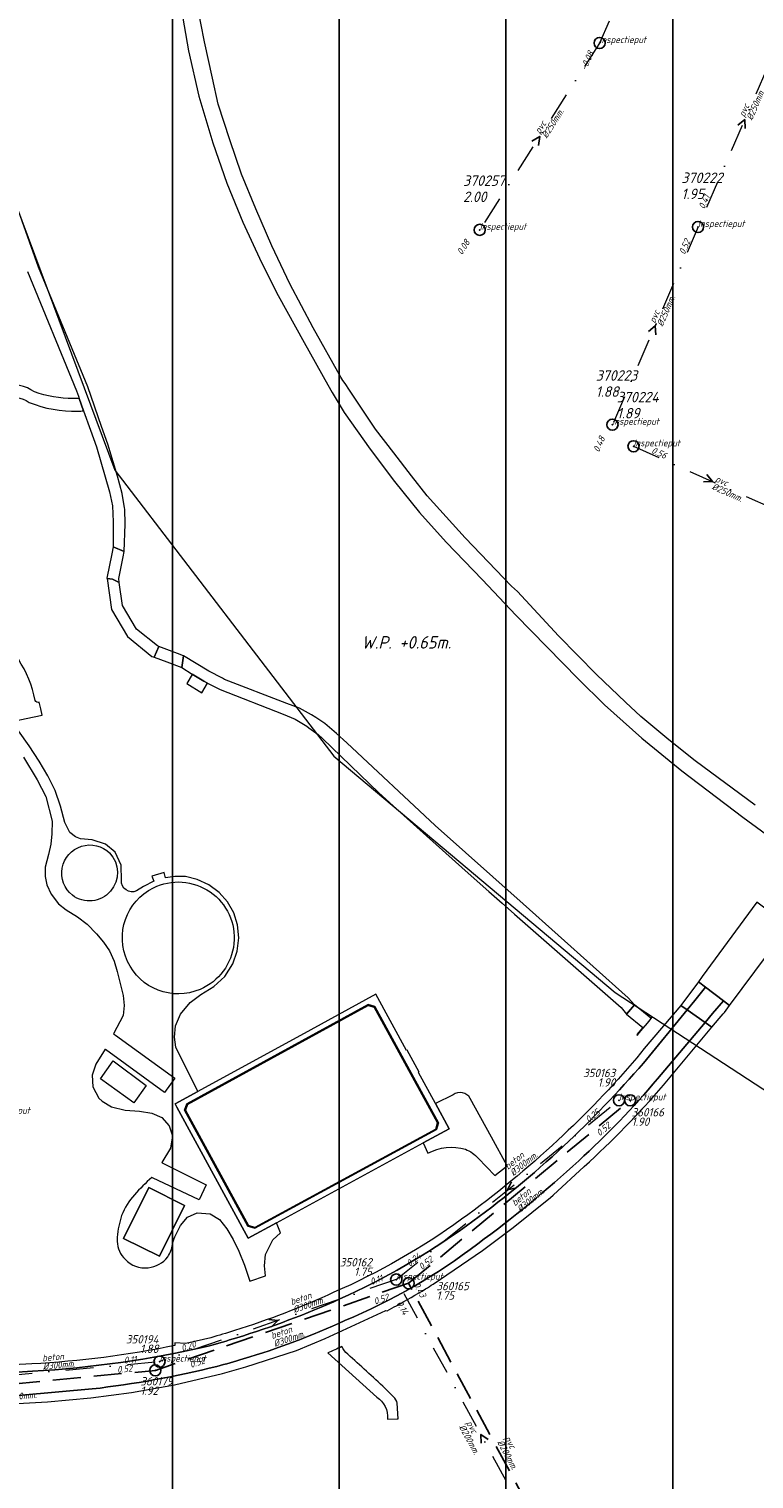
# Model space of a CAD drawing. Extents: x 148869 to 161638, y 453607 to 469810.
# Tile 520 of 656: x 156542 to 156672, y 462228 to 462488. Entities that reach past the tile are written whole.
import ezdxf
from ezdxf.enums import TextEntityAlignment as Align
from ezdxf.lldxf.tags import DXFTag

# ---------------------------------------------------------------- set-up
doc = ezdxf.new("R2010")
doc.units = 0
doc.header["$PDMODE"] = 32
doc.header["$PDSIZE"] = 2
doc.linetypes.add('RI-HWA', pattern=[7.4, 5, -2.4])
doc.linetypes.add('RI-VWA', pattern=[11, 5, -3, 0, -3])
doc.layers.get('0').update_dxf_attribs({"linetype": 'CONTINUOUS'})
doc.layers.get('DEFPOINTS').update_dxf_attribs({"linetype": 'CONTINUOUS'})
for name, color, linetype in [('2024 hatch', 160, 'CONTINUOUS'), ('B-OI-RI-BOB-T18-niet meenemen', 252, 'CONTINUOUS'), ('B-OI-RI-DIAMETER-T18-niet meenemen', 252, 'CONTINUOUS'), ('B-OI-RI-HWA-PUTDEKSELHOOGTE-T25-niet meenemen', 252, 'CONTINUOUS'), ('B-OI-RI-HWA-PUTNUMMER-T25-niet meenemen', 252, 'CONTINUOUS'), ('B-OI-RI-HWA_TRANSPORTLEIDING-G-niet meenemen', 252, 'RI-HWA'), ('B-OI-RI-MATERIAAL-T18-niet meenemen', 252, 'CONTINUOUS'), ('B-OI-RI-STROOMRICHTING-S-niet meenemen', 252, 'CONTINUOUS'), ('B-OI-RI-VWA_PUTDEKSELHOOGTE-T25-niet meenemen', 252, 'CONTINUOUS'), ('B-OI-T50', 3, 'CONTINUOUS'), ('gs dwa', 252, 'CONTINUOUS'), ('gs rwa', 252, 'CONTINUOUS')]:
    doc.layers.add(name, color=color, linetype=linetype)
for name, color, linetype, lineweight in [('B-OI-RI-PERSLEIDING-G-niet meenemen', 190, 'RI-PERS', 18), ('B-OI-RI-STROOMRICHTING-S', 252, 'CONTINUOUS', 25), ('B-OI-RI-VWA-BOB-T18', 34, 'CONTINUOUS', 18), ('B-OI-RI-VWA-DIAMETER-T18', 34, 'CONTINUOUS', 18), ('B-OI-RI-VWA-MATERIAAL-T18', 34, 'CONTINUOUS', 18), ('B-OI-RI-VWA_PUTDEKSELHOOGTE-T25', 34, 'CONTINUOUS', 25), ('B-OI-RI-VWA_PUTNUMMER-T25', 34, 'CONTINUOUS', 25), ('B-OI-RI-VWA_RIOOLPUT-S', 34, 'CONTINUOUS', 25), ('B-OI-RI-VWA_TRANSPORTLEIDING-G', 34, 'RI-VWA', 18), ('B-OI-RI-VWA_TRANSPORTLEIDING-G-niet meenemen', 252, 'RI-VWA', 18), ('B-RO-VH-VERHARDING_ASFALT-GV', 251, 'CONTINUOUS', 18), ('B-RO-VH-VERHARDING_BEDRIJFSVLOERPLAAT-GV', 251, 'CONTINUOUS', 18), ('B-RO-VH-VERHARDING_OPEN-GV', 251, 'CONTINUOUS', 18), ('B-RO-VH-VERHARDING_TEGEL_RUBBER-GV', 251, 'CONTINUOUS', 18)]:
    doc.layers.add(name, color=color, linetype=linetype, lineweight=lineweight)
doc.styles.add('iso15', font='ISO.shx', dxfattribs={"oblique": 15})
doc.styles.add('NLCS-ISO-M500-T18_CURSIEF', font='NLCS-ISO.ttf', dxfattribs={"oblique": 15, "height": 0.9})
doc.styles.add('NLCS-ISO-M750-T25_CURSIEF', font='NLCS-ISO.ttf', dxfattribs={"oblique": 15, "height": 1.875})
doc.styles.add('NLCS-ISO-M750_CURSIEF', font='NLCS-ISO.ttf', dxfattribs={"oblique": 15})
tags = doc.linetypes.add('RI-PERS', pattern='A,7,-2,["P",Standard,S=1.8,R=0,X=-0.5,Y=-0.9],-2,7,-2,[102,NLCS.SHX,S=1,R=180,X=0,Y=0],-2', length=22).pattern_tags.tags
tags[6] = DXFTag(74, 10)

# ---------------------------------------------------------------- blocks, each defined once
blk = doc.blocks.new('ACMAP_ANN_TEMPLATE_vwa-diam')
at = {"color": 0, "linetype": 'ByBlock', "style": 'NLCS-ISO-M500-T18_CURSIEF', "oblique": 15}
blk.add_attdef('vwa-diam', (0.3, -1.3), '', height=1.2, dxfattribs=at)
blk = doc.blocks.new('ACMAP_ANN_TEMPLATE_vwa-materiaal')
at = {"color": 0, "linetype": 'ByBlock', "style": 'NLCS-ISO-M500-T18_CURSIEF', "oblique": 15}
blk.add_attdef('vwa-mat', (0.3, 0.2), '', height=1.2, dxfattribs=at)
blk = doc.blocks.new('ACMAP_ANN_TEMPLATE_vwa-nap-l')
at = {"color": 0, "linetype": 'ByBlock', "style": 'NLCS-ISO-M500-T18_CURSIEF', "oblique": 15}
blk.add_attdef('vwa-nap-l', (3.3, 0.2), '', height=1.2, dxfattribs=at)
blk = doc.blocks.new('ACMAP_ANN_TEMPLATE_vwa-nap-r')
at = {"color": 0, "linetype": 'ByBlock', "style": 'NLCS-ISO-M500-T18_CURSIEF', "oblique": 15}
blk.add_attdef('vwa-nap-r', (-5.6, 0.2), '', height=1.2, dxfattribs=at)
blk = doc.blocks.new('ACMAP_ANN_TEMPLATE_type knoop')
at = {"layer": 'DEFPOINTS', "style": 'NLCS-ISO-M500-T18_CURSIEF', "oblique": 15}
blk.add_attdef('type_knoop', (0, 0), '', height=1.2, dxfattribs=at)
blk = doc.blocks.new('ACMAP_ANN_TEMPLATE_vwa-puth')
at = {"color": 0, "linetype": 'ByBlock', "style": 'NLCS-ISO-M750-T25_CURSIEF', "oblique": 15}
blk.add_attdef('vwa-puth', (-3, 5), '', height=1.88, dxfattribs=at)
blk = doc.blocks.new('ACMAP_ANN_TEMPLATE_vwa-putnr')
at = {"color": 0, "linetype": 'ByBlock', "style": 'NLCS-ISO-M750-T25_CURSIEF', "oblique": 15}
blk.add_attdef('vaw-putnr', (-3, 7.9), '', height=1.88, dxfattribs=at)
blk = doc.blocks.new('ACMAP_ANN_TEMPLATE_diam')
at = {"color": 0, "linetype": 'ByBlock', "style": 'iso15', "oblique": 15}
blk.add_attdef('diam', (0.5, -1.3), '', height=1.2, dxfattribs=at)
blk = doc.blocks.new('ACMAP_ANN_TEMPLATE_mat')
at = {"color": 0, "linetype": 'ByBlock', "style": 'iso15', "oblique": 15}
blk.add_attdef('mat', (0.5, 0.2), '', height=1.2, dxfattribs=at)
blk = doc.blocks.new('ACMAP_ANN_TEMPLATE_nap-l')
at = {"color": 0, "linetype": 'ByBlock', "style": 'iso15', "oblique": 15}
blk.add_attdef('nap-l', (3.3, 0.2), '', height=1.2, dxfattribs=at)
blk = doc.blocks.new('ACMAP_ANN_TEMPLATE_nap-r')
at = {"color": 0, "linetype": 'ByBlock', "style": 'iso15', "oblique": 15}
blk.add_attdef('nap-r', text='', height=1.2, dxfattribs=at).set_placement((-4.1, 0.2), align=Align.RIGHT)
blk = doc.blocks.new('ACMAP_ANN_TEMPLATE_puth-dwa')
at = {"color": 0, "linetype": 'ByBlock', "style": 'iso15', "oblique": 15}
blk.add_attdef('puth-dwa', text='', height=1.5, dxfattribs=at).set_placement((2.7, 1), align=Align.RIGHT)
blk = doc.blocks.new('ACMAP_ANN_TEMPLATE_putnr-dwa')
at = {"color": 0, "linetype": 'ByBlock', "style": 'iso15', "oblique": 15}
blk.add_attdef('putnr-dwa', text='', height=1.5, dxfattribs=at).set_placement((2.7, 2.7), align=Align.RIGHT)
blk = doc.blocks.new('ACMAP_ANN_TEMPLATE_puth-rwa')
at = {"color": 0, "linetype": 'ByBlock', "style": 'iso15', "oblique": 15}
blk.add_attdef('puth-rwa', (-2.7, -4.4), '', height=1.5, dxfattribs=at)
blk = doc.blocks.new('ACMAP_ANN_TEMPLATE_putnr-rwa')
at = {"color": 0, "linetype": 'ByBlock', "style": 'iso15', "oblique": 15}
blk.add_attdef('putnr-rwa', (-2.7, -2.7), '', height=1.5, dxfattribs=at)

msp = doc.modelspace()

# ---------------------------------------------------------------- hatches: boundary and pattern name
at = {"layer": '2024 hatch'}
h = msp.add_hatch(dxfattribs=at)
h.set_pattern_fill('ANSI31', color=256, scale=29.988, angle=45)
h.set_pattern_definition([(90, (0, 0), (-29.988, 0), [])])
h.paths.add_polyline_path([(155468.24, 462509.2), (155430.3, 462608.99), (155317.39, 462696.7), (155326.79, 462885.8), (155421.55, 463128.67), (155681.88, 463221.51), (155808.81, 463270.9), (155858.2, 463353.96), (156235.32, 463468.35), (156395.06, 463466.8), (156874.43, 463576.88), (157060.31, 463303.94), (157149.74, 462870.77), (157067.92, 462815.11), (157047.81, 462789.79), (157071.17, 462711.57), (156936.5, 462350.7), (156856.27, 462251.62), (156803.36, 462113.22), (156627.76, 461893.96), (156524.84, 461717.19), (156312.22, 461660.25), (156176.03, 461568.49), (155937.87, 461968.15)])

# ---------------------------------------------------------------- linework, layer by layer
at = {"layer": 'B-OI-RI-HWA_TRANSPORTLEIDING-G-niet meenemen'}
for p, q in [((156609.85, 462262.99), (156649.68, 462295.87)), ((156609.85, 462262.99), (156564.32, 462247.32)), ((156638.48, 462209.71), (156609.85, 462262.99)), ((156516.44, 462242.78), (156564.32, 462247.32))]:
    msp.add_line(p, q, dxfattribs=at)
at = {"layer": 'B-OI-RI-PERSLEIDING-G-niet meenemen'}
for p, q in [((156530.9, 462479.1), (156557, 462409.1)), ((156557, 462409.1), (156596.4, 462357.7)), ((156596.4, 462357.7), (156647, 462315.2)), ((156647, 462315.2), (156731.6, 462260))]:
    msp.add_line(p, q, dxfattribs=at)
at = {"layer": 'B-OI-RI-STROOMRICHTING-S', "color": 251}
for points in [[(156669.05, 462471.06), (156670.29, 462472.09), (156670.36, 462470.49)], [(156632.02, 462468.23), (156633.42, 462469.06), (156633.23, 462467.45)], [(156652.96, 462433.99), (156654.2, 462435.03), (156654.29, 462433.42)], [(156663.48, 462408.29), (156664.51, 462407.05), (156662.89, 462406.97)]]:
    msp.add_lwpolyline(points, dxfattribs=at)
at = {"layer": 'B-OI-RI-STROOMRICHTING-S-niet meenemen'}
for points in [[(156628.33, 462281.22), (156627.65, 462279.76), (156629.23, 462280.1)], [(156584.74, 462256.49), (156586.34, 462256.28), (156585.21, 462255.13)], [(156624.17, 462234.91), (156622.85, 462235.83), (156622.9, 462234.22)]]:
    msp.add_lwpolyline(points, dxfattribs=at)
at = {"layer": 'B-OI-RI-VWA_RIOOLPUT-S'}
for p in [(156644.19, 462485.84), (156661.9, 462452.79), (156622.64, 462452.27), (156646.5, 462417.26), (156650.29, 462413.38)]:
    msp.add_point(p, dxfattribs=at)
at = {"layer": 'B-OI-RI-VWA_TRANSPORTLEIDING-G', "color": 251}
for p, q in [((156667.95, 462540.68), (156644.19, 462485.84)), ((156678.67, 462491.4), (156661.9, 462452.79)), ((156644.19, 462485.84), (156622.64, 462452.27)), ((156661.9, 462452.79), (156646.5, 462417.26)), ((156650.29, 462413.38), (156678.72, 462400.71))]:
    msp.add_line(p, q, dxfattribs=at)
at = {"layer": 'B-OI-RI-VWA_TRANSPORTLEIDING-G-niet meenemen'}
for p, q in [((156607.62, 462263.65), (156647.69, 462295.87)), ((156607.62, 462263.65), (156565.06, 462248.91)), ((156638.07, 462208.01), (156607.62, 462263.65)), ((156515.07, 462244.37), (156565.06, 462248.91))]:
    msp.add_line(p, q, dxfattribs=at)
at = {"layer": 'B-RO-VH-VERHARDING_ASFALT-GV', "flags": 128}
for points in [[(156568.71, 462493.4), (156570.25, 462484.45), (156572.14, 462476.28), (156574.65, 462467.89), (156577.19, 462460.65), (156580.03, 462453.66), (156583.42, 462446.42), (156586.42, 462440.48), (156591.08, 462432), (156595.33, 462424.41), (156596.13, 462423.07), (156598.29, 462419.46), (156602.91, 462412.84), (156607.33, 462407.04), (156611.78, 462401.5), (156616.61, 462396.15), (156623.13, 462389.4), (156629.11, 462383.03), (156640.36, 462371.58), (156645.05, 462366.93), (156651.8, 462360.9), (156659, 462355.05), (156669.92, 462346.75), (156676.66, 462341.82)], [(156672.18, 462348.87), (156661.4, 462356.83), (156656.64, 462360.65), (156651.62, 462364.85), (156648.82, 462367.37), (156643.63, 462372.36), (156636.82, 462379.34), (156629.45, 462387.26), (156628.34, 462388.26), (156620.01, 462396.94), (156613.17, 462404.49), (156610.39, 462408.08), (156607.19, 462412.19), (156603.87, 462416.48), (156599.21, 462423.48), (156598.44, 462424.63), (156598.05, 462425.21), (156597.67, 462425.8), (156592.68, 462434.67), (156588.49, 462442.58), (156585.27, 462449.37), (156582.36, 462456.02), (156579.79, 462462.29), (156577.7, 462468.46), (156575.63, 462474.87), (156574.56, 462479.51), (156573.14, 462486.06), (156571.85, 462492.77)], [(156541.3, 462444.78), (156550.14, 462423.34), (156550.48, 462422.37), (156550.63, 462421.96), (156551.42, 462419.75), (156552.67, 462416.25), (156553.74, 462413.25), (156556.09, 462405.18), (156556.63, 462402.65), (156556.71, 462399.83), (156556.71, 462399.77), (156556.73, 462396.67), (156556.74, 462395.32), (156558.71, 462394.47), (156558.89, 462399.4), (156558.82, 462402.09), (156558.79, 462402.29), (156558.35, 462404.9), (156557.51, 462407.98), (156555.75, 462413.75), (156554.64, 462416.95), (156552.18, 462424.04), (156543.32, 462445.57), (156536.48, 462464.77)], [(156551.42, 462419.75), (156550.63, 462421.96)], [(156558.23, 462335.38), (156558.18, 462338.13), (156557.1, 462340.43), (156555.35, 462341.9), (156552.95, 462342.66), (156550.86, 462342.83), (156549.93, 462343.18), (156548.93, 462343.96), (156548.03, 462345.77), (156547.27, 462348.73), (156546.3, 462351.53), (156544.99, 462354.17), (156543.43, 462356.79), (156541.6, 462359.55), (156539.69, 462362.26), (156538.53, 462363.95), (156543.98, 462365.07), (156543.72, 462366.18), (156543.43, 462367.4)], [(156540.59, 462357.51), (156543.05, 462353.47), (156544.62, 462350.42), (156545.74, 462345.99), (156545.68, 462343.76), (156545.51, 462341.87), (156545.11, 462340.05), (156544.49, 462337.74), (156544.49, 462336.07), (156544.81, 462334.58), (156545.58, 462332.89), (156546.9, 462331.15), (156548.27, 462330.06), (156550.34, 462328.85), (156552.06, 462327.49), (156553.7, 462325.79), (156555, 462324.3), (156556.04, 462322.74), (156556.88, 462320.85), (156557.45, 462319), (156558.02, 462316.62), (156558.55, 462314.68), (156558.71, 462312.88), (156558.52, 462311.07), (156556.77, 462307.82), (156557.15, 462307.54), (156567.79, 462299.83), (156565.98, 462297.28), (156555.34, 462304.99), (156555.28, 462305.04)], [(156567.79, 462271.35), (156568.81, 462273.39), (156570.11, 462274.84), (156571.84, 462275.62), (156574.14, 462275.44), (156575.86, 462274.43), (156577.14, 462272.76), (156578.29, 462270.83), (156579.33, 462268.77), (156580.33, 462266.24), (156581.32, 462263.34), (156584.11, 462264.3), (156583.94, 462266.14), (156584.14, 462268.17), (156585.44, 462270.79), (156586.83, 462272.04), (156586.07, 462273.83), (156581.03, 462271.08), (156568.19, 462294.62), (156567.88, 462295.2), (156571.93, 462297.41), (156567.99, 462305.4), (156567.76, 462307.21), (156567.94, 462309.23), (156568.82, 462311.33), (156570.56, 462313.41), (156572.51, 462314.84), (156574.85, 462316.28), (156576.78, 462318.09), (156578.23, 462320.36), (156579.04, 462322.66), (156579.34, 462325.07), (156579.09, 462327.41), (156578.41, 462329.55), (156577.31, 462331.52), (156575.79, 462333.21), (156573.92, 462334.59), (156571.86, 462335.55), (156569.72, 462336.05), (156567.79, 462336.09), (156566.12, 462335.86), (156565.9, 462336.82), (156563.68, 462336.16), (156564.05, 462335.24), (156562.18, 462334.26), (156560.94, 462333.48)], [(156652.07, 462302.55), (156659.94, 462312.12), (156658.81, 462312.92), (156652.19, 462305.14), (156650.9, 462303.48)], [(156663.18, 462309.85), (156659.94, 462312.12), (156652.07, 462302.55)], [(156655.68, 462298.59), (156664.4, 462308.99), (156663.18, 462309.85), (156654.62, 462299.7)], [(156654.62, 462299.7), (156663.18, 462309.85)], [(156555.28, 462305.04), (156553.63, 462302.36), (156552.95, 462300.39), (156553.05, 462298.3), (156554.13, 462296.27), (156554.72, 462295.7), (156556.42, 462294.7), (156558.91, 462294.11), (156561.46, 462293.91), (156563.68, 462293.57), (156565.45, 462292.76), (156566.81, 462291.3), (156567.42, 462289.48), (156567.04, 462287.24), (156565.46, 462284.67), (156565.55, 462284.62), (156573.42, 462280.69), (156572.2, 462277.98), (156563.8, 462281.91), (156563.66, 462281.98)], [(156617.87, 462296.85), (156614.66, 462295.29), (156617.13, 462290.75), (156612.46, 462288.21), (156612.44, 462288.2), (156613.33, 462286.34)], [(156622.38, 462285.46), (156625.36, 462282.34), (156627.58, 462284.09), (156624.74, 462289.21), (156620.92, 462296.21)], [(156614.27, 462262.83), (156623.12, 462268.85), (156627.95, 462272.47), (156628.66, 462273), (156635.37, 462278.38), (156635.82, 462278.8), (156641.43, 462283.96)], [(156552.96, 462243.99), (156540.28, 462242.89), (156527.81, 462242.19), (156527.92, 462240.71), (156529.78, 462240.83), (156544.93, 462241.7), (156552.7, 462242.39), (156560.01, 462243.33), (156567.76, 462244.73), (156576.36, 462246.77), (156580.56, 462247.97), (156589.69, 462250.93), (156594.85, 462253.03), (156605.74, 462258.1), (156605.97, 462258.04)], [(156574.27, 462253.2), (156569.78, 462252.18), (156567.84, 462252.28)], [(156567.84, 462252.28), (156567.83, 462251.79)], [(156595.3, 462250.47), (156604.11, 462242.51)], [(156542.12, 462248.5), (156529.94, 462247.82), (156529.8, 462248.23), (156529.62, 462248.22), (156527.87, 462247.74), (156527.43, 462247.69), (156527.53, 462246.24), (156542.23, 462247.19)], [(156542.23, 462247.19), (156527.53, 462246.24), (156527.81, 462242.19), (156540.28, 462242.89), (156552.96, 462243.99)], [(156607.13, 462242.56), (156605.66, 462244.09)], [(156606.03, 462238.59), (156607.77, 462238.62), (156607.96, 462238.64), (156607.79, 462241.43)]]:
    msp.add_lwpolyline(points, dxfattribs=at)
at = {"layer": 'B-RO-VH-VERHARDING_ASFALT-GV'}
for points in [[(156542.56, 462423.14, 0.243647), (156537.03, 462424.09)], [(156549.52, 462421.94, -0.080477), (156542.56, 462423.14)], [(156536.94, 462421.73, -0.271061), (156541.62, 462421.26)], [(156541.62, 462421.26, 0.102059), (156550.38, 462419.69)], [(156550.63, 462421.96, -0.013561), (156549.52, 462421.94)], [(156550.38, 462419.69, 0.01151), (156551.42, 462419.75)], [(156542.71, 462367.72, 0.094305), (156539.68, 462375.11)], [(156543.43, 462367.4, -0.442011), (156542.71, 462367.72)], [(156549.39, 462332.7, -1.052853), (156556.09, 462340.3)], [(156556.09, 462340.3, -0.921843), (156549.39, 462332.7)], [(156560.94, 462333.48, -0.574462), (156558.23, 462335.38)], [(156572.36, 462315.79, -0.972149), (156563.96, 462334.03)], [(156563.96, 462334.03, -1.031774), (156572.36, 462315.79)], [(156650.9, 462303.48, -0.029349), (156636.7, 462288.72)], [(156637.72, 462287.63, 0.026683), (156652.07, 462302.55)], [(156652.07, 462302.55, -0.026683), (156637.72, 462287.63)], [(156620.92, 462296.21, 0.455128), (156617.87, 462296.85)], [(156654.62, 462299.7, -0.030771), (156640.44, 462284.99)], [(156640.44, 462284.99, 0.030771), (156654.62, 462299.7)], [(156641.43, 462283.96, 0.029952), (156655.68, 462298.59)], [(156613.33, 462286.34, -0.199341), (156620.06, 462287.05)], [(156636.7, 462288.72, -0.032651), (156619.35, 462274.47)], [(156620.06, 462287.05, -0.11143), (156622.38, 462285.46)], [(156620.27, 462273.31, 0.032577), (156637.72, 462287.63)], [(156637.72, 462287.63, -0.032577), (156620.27, 462273.31)], [(156640.44, 462284.99, -0.028245), (156622.28, 462270.08)], [(156622.28, 462270.08, 0.028245), (156640.44, 462284.99)], [(156563.66, 462281.98, 0.035934), (156560.58, 462278.88)], [(156560.58, 462278.88, 0.097509), (156558.25, 462275.14)], [(156558.25, 462275.14, 0.061637), (156557.47, 462271.28)], [(156619.35, 462274.47, -0.053255), (156596.42, 462261.36)], [(156557.47, 462271.28, 0.039597), (156557.45, 462270.49)], [(156567.42, 462269.95, -0.05432), (156567.79, 462271.35)], [(156597.51, 462260.16, 0.049893), (156620.27, 462273.31)], [(156620.27, 462273.31, -0.049893), (156597.51, 462260.16)], [(156557.45, 462270.49, 0.184876), (156558.88, 462267.29)], [(156566.53, 462267.74, 0.095353), (156567.42, 462269.95)], [(156622.28, 462270.08, -0.064758), (156598.38, 462256.27)], [(156598.38, 462256.27, 0.064758), (156622.28, 462270.08)], [(156558.88, 462267.29, 0.238893), (156563.02, 462265.77)], [(156563.02, 462265.77, 0.210258), (156566.53, 462267.74)], [(156596.42, 462261.36, -0.03151), (156578.55, 462254.48)], [(156607.66, 462258.95, 0.012111), (156612.91, 462261.98)], [(156612.91, 462261.98, 0.003115), (156614.27, 462262.83)], [(156578.95, 462253.18, 0.030772), (156597.51, 462260.16)], [(156597.51, 462260.16, -0.030772), (156578.95, 462253.18)], [(156605.97, 462258.04, 0.003941), (156607.66, 462258.95)], [(156598.38, 462256.27, -0.033939), (156580.12, 462249.38)], [(156580.12, 462249.38, 0.033939), (156598.38, 462256.27)], [(156573.82, 462251.7, 0.008179), (156578.95, 462253.18)], [(156578.95, 462253.18, -0.008179), (156573.82, 462251.7)], [(156578.55, 462254.48, -0.007447), (156574.27, 462253.2)], [(156567.83, 462251.79, -0.037883), (156542.12, 462248.5)], [(156542.23, 462247.19, 0.043556), (156573.82, 462251.7)], [(156573.82, 462251.7, -0.043556), (156542.23, 462247.19)], [(156597.85, 462251.59, -0.000472), (156595.3, 462250.47)], [(156598.91, 462250.23, -0.110477), (156597.85, 462251.59)], [(156575.38, 462248.04, -0.031401), (156552.96, 462243.99)], [(156552.96, 462243.99, 0.031401), (156575.38, 462248.04)], [(156580.12, 462249.38, -0.008409), (156575.38, 462248.04)], [(156575.38, 462248.04, 0.008409), (156580.12, 462249.38)], [(156605.66, 462244.09, 0.004195), (156598.91, 462250.23)], [(156604.11, 462242.51, -0.290896), (156606.03, 462238.59)], [(156607.79, 462241.43, 0.185586), (156607.13, 462242.56)]]:
    msp.add_lwpolyline(points, format="xyb", dxfattribs=at)
at = {"layer": 'B-RO-VH-VERHARDING_ASFALT-GV', "flags": 128}
for points in [[(156591.92, 462362.78), (156593.56, 462361.59), (156594.39, 462360.87), (156604.51, 462351.11), (156608.97, 462347.05), (156620.01, 462337.18), (156624.29, 462333.4), (156626.68, 462331.29), (156628.91, 462329.32), (156648.07, 462312.51), (156649.05, 462311.34), (156650.47, 462313.04), (156649.3, 462314.26), (156630.47, 462331.15), (156614.64, 462345.26), (156598.74, 462360.09), (156596.89, 462361.74), (156594.78, 462363.59), (156593.18, 462364.63), (156592.4, 462365.13), (156590.25, 462366.31), (156587.97, 462367.17), (156576.73, 462371.5), (156576.37, 462371.69), (156573.92, 462372.94), (156569.37, 462375.72), (156569.1, 462373.61), (156570.95, 462372.45), (156573.02, 462371.17), (156573.66, 462370.84), (156575.96, 462369.65), (156587.27, 462365.24), (156589.46, 462364.35), (156591.52, 462363.07)], [(156573.66, 462370.84), (156573.02, 462371.17), (156570.95, 462372.45), (156570.92, 462372.39), (156569.96, 462370.74), (156572.64, 462369.09)], [(156678.08, 462327.18), (156672.46, 462331.44), (156672.46, 462331.44), (156662.65, 462318.12), (156661.97, 462317.16), (156663.26, 462316.16), (156666.44, 462313.72), (156667.54, 462312.88), (156676.64, 462325.14)], [(156663.26, 462316.16), (156661.97, 462317.16), (156658.81, 462312.92), (156659.94, 462312.12), (156661.33, 462313.82)], [(156661.33, 462313.82), (156659.94, 462312.12), (156663.18, 462309.85), (156664.51, 462311.43), (156666.44, 462313.72), (156663.26, 462316.16)], [(156653.61, 462310.88), (156653.38, 462310.59), (156650.47, 462313.04), (156649.05, 462311.34), (156651.96, 462308.92), (156650.86, 462307.66), (156650.96, 462307.54), (156650.97, 462307.53), (156651.62, 462308.32), (156652.8, 462309.74), (156653.02, 462310.01), (156653.67, 462310.8)], [(156664.4, 462308.99), (156665.7, 462310.53), (156666.43, 462311.41), (156666.63, 462311.65), (156667.54, 462312.88), (156666.44, 462313.72), (156664.51, 462311.43), (156663.18, 462309.85)], [(156562.68, 462298.5), (156560.45, 462295.42), (156554.44, 462299.73), (156556.73, 462302.97)], [(156565.03, 462267.87), (156558.6, 462271.04), (156563.12, 462280.16), (156569.57, 462276.96)], [(156565.03, 462267.87), (156569.57, 462276.96), (156563.12, 462280.16), (156558.6, 462271.04)]]:
    msp.add_lwpolyline(points, close=True, dxfattribs=at)
at = {"layer": 'B-RO-VH-VERHARDING_BEDRIJFSVLOERPLAAT-GV', "flags": 128}
for points in [[(156614.66, 462295.29), (156611.62, 462300.85), (156611.77, 462300.93), (156609.61, 462304.88), (156609.46, 462304.82), (156603.97, 462314.95), (156592.28, 462308.55), (156571.93, 462297.41), (156567.88, 462295.2), (156568.19, 462294.62), (156581.03, 462271.08), (156586.07, 462273.83), (156612.44, 462288.2), (156612.46, 462288.21), (156617.13, 462290.75)], [(156614.87, 462290.59), (156615.23, 462291.81), (156603.78, 462312.73), (156602.56, 462313.09), (156569.95, 462295.23), (156569.57, 462294.06), (156580.97, 462273.22), (156582.19, 462272.86)], [(156614.87, 462290.59), (156582.19, 462272.86), (156580.97, 462273.22), (156569.57, 462294.06), (156569.95, 462295.23), (156602.56, 462313.09), (156603.78, 462312.73), (156615.23, 462291.81)], [(156614.74, 462290.7), (156582.18, 462273.02), (156581.07, 462273.35), (156569.73, 462294.08), (156570.08, 462295.13), (156602.58, 462312.92), (156603.68, 462312.61), (156615.07, 462291.79)]]:
    msp.add_lwpolyline(points, close=True, dxfattribs=at)
at = {"layer": 'B-RO-VH-VERHARDING_OPEN-GV', "flags": 128}
for points in [[(156556.74, 462395.32), (156556.49, 462394.07), (156555.61, 462389.65), (156555.62, 462389.59), (156556.63, 462389.47), (156557.82, 462388.88), (156557.72, 462389.59), (156558.51, 462393.5), (156558.71, 462394.47)], [(156564.91, 462377.42), (156564.7, 462377.5), (156560.9, 462380.52), (156558.42, 462384.75), (156557.82, 462388.88), (156556.63, 462389.47), (156555.62, 462389.59), (156556.43, 462384.05), (156559.28, 462379.17), (156563.67, 462375.61), (156564.09, 462375.46)], [(156569.37, 462375.72), (156568.3, 462376.13), (156564.91, 462377.42), (156564.09, 462375.46), (156566.37, 462374.62), (156569.1, 462373.61)]]:
    msp.add_lwpolyline(points, close=True, dxfattribs=at)
at = {"layer": 'B-RO-VH-VERHARDING_TEGEL_RUBBER-GV', "flags": 128}
msp.add_lwpolyline([(156614.74, 462290.7), (156615.07, 462291.79), (156603.68, 462312.61), (156602.58, 462312.92), (156570.08, 462295.13), (156569.73, 462294.08), (156581.07, 462273.35), (156582.18, 462273.02)], close=True, dxfattribs=at)
at = {"layer": 'gs dwa'}
for p in [(156647.69, 462295.87), (156607.62, 462263.65), (156565.06, 462248.91)]:
    msp.add_point(p, dxfattribs=at)
at = {"layer": 'gs rwa'}
for p in [(156649.68, 462295.87), (156609.85, 462262.99), (156564.32, 462247.32)]:
    msp.add_point(p, dxfattribs=at)

# ---------------------------------------------------------------- block references
at = {"layer": 'B-OI-RI-BOB-T18-niet meenemen'}
ref = msp.add_blockref('ACMAP_ANN_TEMPLATE_nap-r', (156647.69, 462295.87), dxfattribs=dict(at, rotation=38.80251226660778))
ref.add_attrib('nap-r', '0.25', dxfattribs={"layer": '0', "color": 0, "linetype": 'ByBlock', "height": 1.2, "rotation": 38.8025, "style": 'NLCS-ISO-M750_CURSIEF', "oblique": 15}).set_placement((156644.37, 462293.46), align=Align.RIGHT)
ref = msp.add_blockref('ACMAP_ANN_TEMPLATE_nap-r', (156649.61, 462293.53), dxfattribs=dict(at, rotation=39.53995965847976))
ref.add_attrib('nap-r', '0.52', dxfattribs={"layer": '0', "color": 0, "linetype": 'ByBlock', "height": 1.2, "rotation": 39.54, "style": 'NLCS-ISO-M750_CURSIEF', "oblique": 15}).set_placement((156646.32, 462291.07), align=Align.RIGHT)
ref = msp.add_blockref('ACMAP_ANN_TEMPLATE_nap-l', (156607.62, 462263.65), dxfattribs=dict(at, rotation=38.80251226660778))
ref.add_attrib('nap-l', '0.24', (156610.07, 462265.87), dxfattribs={"layer": '0', "color": 0, "linetype": 'ByBlock', "height": 1.2, "rotation": 38.8025, "style": 'NLCS-ISO-M750_CURSIEF', "oblique": 15})
ref = msp.add_blockref('ACMAP_ANN_TEMPLATE_nap-l', (156609.85, 462262.99), dxfattribs=dict(at, rotation=39.53995965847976))
ref.add_attrib('nap-l', '0.52', (156612.27, 462265.25), dxfattribs={"layer": '0', "color": 0, "linetype": 'ByBlock', "height": 1.2, "rotation": 39.54, "style": 'NLCS-ISO-M750_CURSIEF', "oblique": 15})
ref = msp.add_blockref('ACMAP_ANN_TEMPLATE_nap-l', (156600.12, 462261.38), dxfattribs=dict(at, rotation=19.10273907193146))
ref.add_attrib('nap-l', '0.11', (156603.17, 462262.65), dxfattribs={"layer": '0', "color": 0, "linetype": 'ByBlock', "height": 1.2, "rotation": 19.1027, "style": 'NLCS-ISO-M750_CURSIEF', "oblique": 15})
ref = msp.add_blockref('ACMAP_ANN_TEMPLATE_nap-r', (156613.77, 462256.6), dxfattribs=dict(at, rotation=298.2513545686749))
ref.add_attrib('nap-r', '0.43', dxfattribs={"layer": '0', "color": 0, "linetype": 'ByBlock', "height": 1.2, "rotation": 298.2514, "style": 'NLCS-ISO-M750_CURSIEF', "oblique": 15}).set_placement((156612.01, 462260.3), align=Align.RIGHT)
ref = msp.add_blockref('ACMAP_ANN_TEMPLATE_nap-l', (156600.77, 462257.84), dxfattribs=dict(at, rotation=18.99185860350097))
ref.add_attrib('nap-l', '0.52', (156603.82, 462259.1), dxfattribs={"layer": '0', "color": 0, "linetype": 'ByBlock', "height": 1.2, "rotation": 18.9919, "style": 'NLCS-ISO-M750_CURSIEF', "oblique": 15})
ref = msp.add_blockref('ACMAP_ANN_TEMPLATE_nap-r', (156610.65, 462253.48), dxfattribs=dict(at, rotation=298.6904836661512))
ref.add_attrib('nap-r', '0.14', dxfattribs={"layer": '0', "color": 0, "linetype": 'ByBlock', "height": 1.2, "rotation": 298.6905, "style": 'NLCS-ISO-M750_CURSIEF', "oblique": 15}).set_placement((156608.85, 462257.17), align=Align.RIGHT)
ref = msp.add_blockref('ACMAP_ANN_TEMPLATE_nap-r', (156575.65, 462252.72), dxfattribs=dict(at, rotation=19.10273907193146))
ref.add_attrib('nap-r', '0.20', dxfattribs={"layer": '0', "color": 0, "linetype": 'ByBlock', "height": 1.2, "rotation": 19.1027, "style": 'NLCS-ISO-M750_CURSIEF', "oblique": 15}).set_placement((156571.71, 462251.57), align=Align.RIGHT)
ref = msp.add_blockref('ACMAP_ANN_TEMPLATE_nap-r', (156564.32, 462247.32), dxfattribs=dict(at, rotation=5.416613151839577))
ref.add_attrib('nap-r', '0.52', dxfattribs={"layer": '0', "color": 0, "linetype": 'ByBlock', "height": 1.2, "rotation": 5.4166, "style": 'NLCS-ISO-M750_CURSIEF', "oblique": 15}).set_placement((156560.22, 462247.13), align=Align.RIGHT)
ref = msp.add_blockref('ACMAP_ANN_TEMPLATE_nap-r', (156565.06, 462248.91), dxfattribs=dict(at, rotation=5.189261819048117))
ref.add_attrib('nap-r', '0.11', dxfattribs={"layer": '0', "color": 0, "linetype": 'ByBlock', "height": 1.2, "rotation": 5.1893, "style": 'NLCS-ISO-M750_CURSIEF', "oblique": 15}).set_placement((156560.96, 462248.74), align=Align.RIGHT)
ref = msp.add_blockref('ACMAP_ANN_TEMPLATE_nap-r', (156577.27, 462249.76), dxfattribs=dict(at, rotation=18.99185860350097))
ref.add_attrib('nap-r', '0.52', dxfattribs={"layer": '0', "color": 0, "linetype": 'ByBlock', "height": 1.2, "rotation": 18.9919, "style": 'NLCS-ISO-M750_CURSIEF', "oblique": 15}).set_placement((156573.33, 462248.62), align=Align.RIGHT)
at = {"layer": 'B-OI-RI-DIAMETER-T18-niet meenemen'}
ref = msp.add_blockref('ACMAP_ANN_TEMPLATE_diam', (156627.45, 462282.86), dxfattribs=dict(at, rotation=38.80251226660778))
ref.add_attrib('diam', '%%c300mm.', (156628.65, 462282.16), dxfattribs={"layer": '0', "color": 0, "linetype": 'ByBlock', "height": 1.2, "rotation": 38.8025, "style": 'NLCS-ISO-M750_CURSIEF', "oblique": 15})
ref = msp.add_blockref('ACMAP_ANN_TEMPLATE_diam', (156628.72, 462276.31), dxfattribs=dict(at, rotation=39.53995965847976))
ref.add_attrib('diam', '%%c300mm.', (156629.93, 462275.63), dxfattribs={"layer": '0', "color": 0, "linetype": 'ByBlock', "height": 1.2, "rotation": 39.54, "style": 'NLCS-ISO-M750_CURSIEF', "oblique": 15})
ref = msp.add_blockref('ACMAP_ANN_TEMPLATE_diam', (156588.4, 462258.69), dxfattribs=dict(at, rotation=19.10273907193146))
ref.add_attrib('diam', '%%c300mm.', (156589.3, 462257.62), dxfattribs={"layer": '0', "color": 0, "linetype": 'ByBlock', "height": 1.2, "rotation": 19.1027, "style": 'NLCS-ISO-M750_CURSIEF', "oblique": 15})
ref = msp.add_blockref('ACMAP_ANN_TEMPLATE_diam', (156584.92, 462252.59), dxfattribs=dict(at, rotation=18.99185860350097))
ref.add_attrib('diam', '%%c300mm.', (156585.81, 462251.52), dxfattribs={"layer": '0', "color": 0, "linetype": 'ByBlock', "height": 1.2, "rotation": 18.9919, "style": 'NLCS-ISO-M750_CURSIEF', "oblique": 15})
ref = msp.add_blockref('ACMAP_ANN_TEMPLATE_diam', (156543.54, 462248.7), dxfattribs=dict(at, rotation=5.189261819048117))
ref.add_attrib('diam', '%%c300mm.', (156544.15, 462247.45), dxfattribs={"layer": '0', "color": 0, "linetype": 'ByBlock', "height": 1.2, "rotation": 5.1893, "style": 'NLCS-ISO-M750_CURSIEF', "oblique": 15})
ref = msp.add_blockref('ACMAP_ANN_TEMPLATE_diam', (156536.56, 462243.08), dxfattribs=dict(at, rotation=5.416613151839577))
ref.add_attrib('diam', '%%c300mm.', (156537.18, 462241.83), dxfattribs={"layer": '0', "color": 0, "linetype": 'ByBlock', "height": 1.2, "rotation": 5.4166, "style": 'NLCS-ISO-M750_CURSIEF', "oblique": 15})
ref = msp.add_blockref('ACMAP_ANN_TEMPLATE_diam', (156619.75, 462238.24), dxfattribs=dict(at, rotation=298.6904836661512))
ref.add_attrib('diam', '%%c200mm.', (156618.85, 462237.18), dxfattribs={"layer": '0', "color": 0, "linetype": 'ByBlock', "height": 1.2, "rotation": 298.6905, "style": 'NLCS-ISO-M750_CURSIEF', "oblique": 15})
ref = msp.add_blockref('ACMAP_ANN_TEMPLATE_diam', (156626.63, 462235.49), dxfattribs=dict(at, rotation=298.2513545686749))
ref.add_attrib('diam', '%%c200mm.', (156625.72, 462234.44), dxfattribs={"layer": '0', "color": 0, "linetype": 'ByBlock', "height": 1.2, "rotation": 298.2514, "style": 'NLCS-ISO-M750_CURSIEF', "oblique": 15})
at = {"layer": 'B-OI-RI-HWA-PUTDEKSELHOOGTE-T25-niet meenemen'}
ref = msp.add_blockref('ACMAP_ANN_TEMPLATE_puth-rwa', (156652.64, 462295.66), dxfattribs=at)
ref.add_attrib('puth-rwa', '1.90', (156649.94, 462291.26), dxfattribs={"layer": '0', "color": 0, "linetype": 'ByBlock', "height": 1.5, "style": 'NLCS-ISO-M750_CURSIEF', "oblique": 15})
ref = msp.add_blockref('ACMAP_ANN_TEMPLATE_puth-rwa', (156617.55, 462264.43), dxfattribs=at)
ref.add_attrib('puth-rwa', '1.75', (156614.85, 462260.03), dxfattribs={"layer": '0', "color": 0, "linetype": 'ByBlock', "height": 1.5, "style": 'NLCS-ISO-M750_CURSIEF', "oblique": 15})
ref = msp.add_blockref('ACMAP_ANN_TEMPLATE_puth-rwa', (156564.32, 462247.32), dxfattribs=at)
ref.add_attrib('puth-rwa', '1.92', (156561.62, 462242.92), dxfattribs={"layer": '0', "color": 0, "linetype": 'ByBlock', "height": 1.5, "style": 'NLCS-ISO-M750_CURSIEF', "oblique": 15})
at = {"layer": 'B-OI-RI-HWA-PUTNUMMER-T25-niet meenemen'}
ref = msp.add_blockref('ACMAP_ANN_TEMPLATE_putnr-rwa', (156652.64, 462295.66), dxfattribs=at)
ref.add_attrib('putnr-rwa', '360166', (156649.94, 462292.96), dxfattribs={"layer": '0', "color": 0, "linetype": 'ByBlock', "height": 1.5, "style": 'NLCS-ISO-M750_CURSIEF', "oblique": 15})
ref = msp.add_blockref('ACMAP_ANN_TEMPLATE_putnr-rwa', (156617.55, 462264.43), dxfattribs=at)
ref.add_attrib('putnr-rwa', '360165', (156614.85, 462261.73), dxfattribs={"layer": '0', "color": 0, "linetype": 'ByBlock', "height": 1.5, "style": 'NLCS-ISO-M750_CURSIEF', "oblique": 15})
ref = msp.add_blockref('ACMAP_ANN_TEMPLATE_putnr-rwa', (156564.32, 462247.32), dxfattribs=at)
ref.add_attrib('putnr-rwa', '360179', (156561.62, 462244.62), dxfattribs={"layer": '0', "color": 0, "linetype": 'ByBlock', "height": 1.5, "style": 'NLCS-ISO-M750_CURSIEF', "oblique": 15})
at = {"layer": 'B-OI-RI-MATERIAAL-T18-niet meenemen'}
ref = msp.add_blockref('ACMAP_ANN_TEMPLATE_mat', (156627.45, 462282.86), dxfattribs=dict(at, rotation=38.80251226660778))
ref.add_attrib('mat', 'beton', (156627.71, 462283.33), dxfattribs={"layer": '0', "color": 0, "linetype": 'ByBlock', "height": 1.2, "rotation": 38.8025, "style": 'NLCS-ISO-M750_CURSIEF', "oblique": 15})
ref = msp.add_blockref('ACMAP_ANN_TEMPLATE_mat', (156628.72, 462276.31), dxfattribs=dict(at, rotation=39.53995965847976))
ref.add_attrib('mat', 'beton', (156628.97, 462276.78), dxfattribs={"layer": '0', "color": 0, "linetype": 'ByBlock', "height": 1.2, "rotation": 39.54, "style": 'NLCS-ISO-M750_CURSIEF', "oblique": 15})
ref = msp.add_blockref('ACMAP_ANN_TEMPLATE_mat', (156588.4, 462258.69), dxfattribs=dict(at, rotation=19.10273907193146))
ref.add_attrib('mat', 'beton', (156588.81, 462259.04), dxfattribs={"layer": '0', "color": 0, "linetype": 'ByBlock', "height": 1.2, "rotation": 19.1027, "style": 'NLCS-ISO-M750_CURSIEF', "oblique": 15})
ref = msp.add_blockref('ACMAP_ANN_TEMPLATE_mat', (156584.92, 462252.59), dxfattribs=dict(at, rotation=18.99185860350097))
ref.add_attrib('mat', 'beton', (156585.33, 462252.94), dxfattribs={"layer": '0', "color": 0, "linetype": 'ByBlock', "height": 1.2, "rotation": 18.9919, "style": 'NLCS-ISO-M750_CURSIEF', "oblique": 15})
ref = msp.add_blockref('ACMAP_ANN_TEMPLATE_mat', (156543.54, 462248.7), dxfattribs=dict(at, rotation=5.189261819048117))
ref.add_attrib('mat', 'beton', (156544.02, 462248.94), dxfattribs={"layer": '0', "color": 0, "linetype": 'ByBlock', "height": 1.2, "rotation": 5.1893, "style": 'NLCS-ISO-M750_CURSIEF', "oblique": 15})
ref = msp.add_blockref('ACMAP_ANN_TEMPLATE_mat', (156619.75, 462238.24), dxfattribs=dict(at, rotation=298.6904836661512))
ref.add_attrib('mat', 'pvc', (156620.16, 462237.9), dxfattribs={"layer": '0', "color": 0, "linetype": 'ByBlock', "height": 1.2, "rotation": 298.6905, "style": 'NLCS-ISO-M750_CURSIEF', "oblique": 15})
ref = msp.add_blockref('ACMAP_ANN_TEMPLATE_mat', (156626.63, 462235.49), dxfattribs=dict(at, rotation=298.2513545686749))
ref.add_attrib('mat', 'pvc', (156627.04, 462235.15), dxfattribs={"layer": '0', "color": 0, "linetype": 'ByBlock', "height": 1.2, "rotation": 298.2514, "style": 'NLCS-ISO-M750_CURSIEF', "oblique": 15})
at = {"layer": 'B-OI-RI-VWA-BOB-T18', "color": 251}
for name, p, rotation, values in [('ACMAP_ANN_TEMPLATE_vwa-nap-r', (156644.19, 462485.84), 66.57482572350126, {'vwa-nap-r': '-0.08'}), ('ACMAP_ANN_TEMPLATE_vwa-nap-l', (156661.9, 462452.79), 66.56632927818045, {'vwa-nap-l': '0.41'}), ('ACMAP_ANN_TEMPLATE_vwa-nap-r', (156661.9, 462452.79), 66.52260010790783, {'vwa-nap-r': '0.52'}), ('ACMAP_ANN_TEMPLATE_vwa-nap-r', (156622.64, 462452.27), 57.30188182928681, {'vwa-nap-r': '0.08'}), ('ACMAP_ANN_TEMPLATE_vwa-nap-r', (156646.5, 462417.26), 66.56632927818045, {'vwa-nap-r': '0.48'}), ('ACMAP_ANN_TEMPLATE_vwa-nap-l', (156650.29, 462413.38), 335.979570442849, {'vwa-nap-l': '0.56'})]:
    msp.add_blockref(name, p, dxfattribs=dict(at, rotation=rotation)).add_auto_attribs(values)
at = {"layer": 'B-OI-RI-VWA-DIAMETER-T18', "color": 251}
for p, rotation in [((156670.29, 462472.09), 66.52260010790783), ((156633.42, 462469.06), 57.30188182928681), ((156654.2, 462435.03), 66.56632927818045), ((156664.51, 462407.04), 335.979570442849)]:
    msp.add_blockref('ACMAP_ANN_TEMPLATE_vwa-diam', p, dxfattribs=dict(at, rotation=rotation)).add_auto_attribs({'vwa-diam': '%%c250mm.'})
at = {"layer": 'B-OI-RI-VWA-MATERIAAL-T18', "color": 251}
for p, rotation in [((156670.29, 462472.09), 66.52260010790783), ((156633.42, 462469.06), 57.30188182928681), ((156654.2, 462435.03), 66.56632927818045), ((156664.51, 462407.04), 335.979570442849)]:
    msp.add_blockref('ACMAP_ANN_TEMPLATE_vwa-materiaal', p, dxfattribs=dict(at, rotation=rotation)).add_auto_attribs({'vwa-mat': 'pvc'})
at = {"layer": 'B-OI-RI-VWA_PUTDEKSELHOOGTE-T25', "color": 251}
for p, values in [((156622.64, 462452.27), {'vwa-puth': '2.00'}), ((156661.9, 462452.79), {'vwa-puth': '1.95'}), ((156646.5, 462417.26), {'vwa-puth': '1.88'}), ((156650.29, 462413.38), {'vwa-puth': '1.89'})]:
    msp.add_blockref('ACMAP_ANN_TEMPLATE_vwa-puth', p, dxfattribs=at).add_auto_attribs(values)
at = {"layer": 'B-OI-RI-VWA_PUTDEKSELHOOGTE-T25-niet meenemen'}
ref = msp.add_blockref('ACMAP_ANN_TEMPLATE_putnr-dwa', (156644.31, 462297.32), dxfattribs=at)
ref.add_attrib('putnr-dwa', '350163', dxfattribs={"layer": '0', "color": 0, "linetype": 'ByBlock', "height": 1.5, "style": 'NLCS-ISO-M750_CURSIEF', "oblique": 15}).set_placement((156647.01, 462300.02), align=Align.RIGHT)
ref = msp.add_blockref('ACMAP_ANN_TEMPLATE_puth-dwa', (156644.31, 462297.32), dxfattribs=at)
ref.add_attrib('puth-dwa', '1.90', dxfattribs={"layer": '0', "color": 0, "linetype": 'ByBlock', "height": 1.5, "style": 'NLCS-ISO-M750_CURSIEF', "oblique": 15}).set_placement((156647.01, 462298.32), align=Align.RIGHT)
ref = msp.add_blockref('ACMAP_ANN_TEMPLATE_putnr-dwa', (156600.53, 462263.31), dxfattribs=at)
ref.add_attrib('putnr-dwa', '350162', dxfattribs={"layer": '0', "color": 0, "linetype": 'ByBlock', "height": 1.5, "style": 'NLCS-ISO-M750_CURSIEF', "oblique": 15}).set_placement((156603.23, 462266.01), align=Align.RIGHT)
ref = msp.add_blockref('ACMAP_ANN_TEMPLATE_puth-dwa', (156600.53, 462263.31), dxfattribs=at)
ref.add_attrib('puth-dwa', '1.75', dxfattribs={"layer": '0', "color": 0, "linetype": 'ByBlock', "height": 1.5, "style": 'NLCS-ISO-M750_CURSIEF', "oblique": 15}).set_placement((156603.23, 462264.31), align=Align.RIGHT)
ref = msp.add_blockref('ACMAP_ANN_TEMPLATE_putnr-dwa', (156562.18, 462249.46), dxfattribs=at)
ref.add_attrib('putnr-dwa', '350194', dxfattribs={"layer": '0', "color": 0, "linetype": 'ByBlock', "height": 1.5, "style": 'NLCS-ISO-M750_CURSIEF', "oblique": 15}).set_placement((156564.88, 462252.16), align=Align.RIGHT)
ref = msp.add_blockref('ACMAP_ANN_TEMPLATE_puth-dwa', (156562.18, 462249.46), dxfattribs=at)
ref.add_attrib('puth-dwa', '1.88', dxfattribs={"layer": '0', "color": 0, "linetype": 'ByBlock', "height": 1.5, "style": 'NLCS-ISO-M750_CURSIEF', "oblique": 15}).set_placement((156564.88, 462250.46), align=Align.RIGHT)
at = {"layer": 'B-OI-RI-VWA_PUTNUMMER-T25', "color": 251}
for p, values in [((156622.64, 462452.27), {'vaw-putnr': '370257'}), ((156661.9, 462452.79), {'vaw-putnr': '370222'}), ((156646.5, 462417.26), {'vaw-putnr': '370223'}), ((156650.29, 462413.38), {'vaw-putnr': '370224'})]:
    msp.add_blockref('ACMAP_ANN_TEMPLATE_vwa-putnr', p, dxfattribs=at).add_auto_attribs(values)
at = {"layer": 'DEFPOINTS'}
for p in [(156644.19, 462485.84), (156622.64, 462452.27), (156661.9, 462452.79), (156646.5, 462417.26), (156650.29, 462413.38), (156647.69, 462295.87), (156533.39, 462293.45), (156607.62, 462263.65), (156565.06, 462248.91)]:
    msp.add_blockref('ACMAP_ANN_TEMPLATE_type knoop', p, dxfattribs=at).add_auto_attribs({'type_knoop': 'inspectieput'})

# ---------------------------------------------------------------- texts
at = {"layer": 'B-OI-T50', "style": 'NLCS-ISO-M750_CURSIEF', "oblique": 15}
msp.add_text('W.P. +0.65m.', height=2.25, dxfattribs=at).set_placement((156601.38, 462377.02))

doc.saveas('drawing.dxf')
